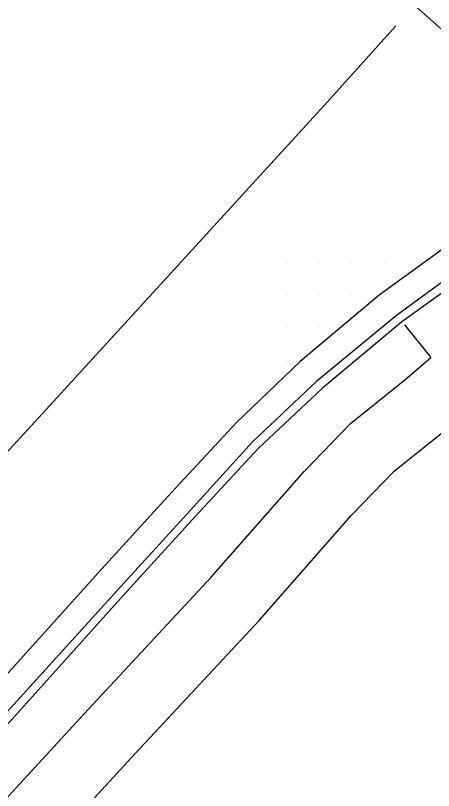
# Model space of a CAD drawing. Extents: x 1762120 to 1766775, y 709485 to 712965.
# Drawn here: x 1766190.2 to 1766222.6, y 709922.9 to 709982.9 of the extents above; entities that cross this region are included whole.
import ezdxf

# ---------------------------------------------------------------- set-up
doc = ezdxf.new("R2010")
doc.units = 0
for name, color, linetype in [('Exist DTM Drainline', 7, 'Continuous'), ('Exist DTM Scan Elevation Point', 7, 'Continuous'), ('Exist Roads Curbs', 7, 'Continuous'), ('Exist Roads EOP', 7, 'Continuous'), ('Exist Roads EOT', 7, 'Continuous'), ('PH Exist DTM Breakline', 7, 'Continuous')]:
    doc.layers.add(name, color=color, linetype=linetype)

msp = doc.modelspace()

# ---------------------------------------------------------------- linework, layer by layer
at = {"layer": 'Exist DTM Drainline'}
msp.add_lwpolyline([(1766226.909, 709964.958), (1766219.703, 709959.704), (1766213.538, 709954.606), (1766208.554, 709949.915), (1766203.756, 709944.626), (1766198.365, 709938.714), (1766188.294, 709927.597), (1766178.486, 709916.861), (1766169.65, 709907.324)], dxfattribs=at)
at = {"layer": 'Exist DTM Scan Elevation Point'}
for p, q in [((1766191.25, 709981.25), (1766191.25, 709981.25)), ((1766193.75, 709981.25), (1766193.75, 709981.25)), ((1766196.25, 709981.25), (1766196.25, 709981.25)), ((1766198.75, 709981.25), (1766198.75, 709981.25)), ((1766201.25, 709981.25), (1766201.25, 709981.25)), ((1766203.75, 709981.25), (1766203.75, 709981.25)), ((1766206.25, 709981.25), (1766206.25, 709981.25)), ((1766208.75, 709981.25), (1766208.75, 709981.25)), ((1766211.25, 709981.25), (1766211.25, 709981.25)), ((1766213.75, 709981.25), (1766213.75, 709981.25)), ((1766216.25, 709981.25), (1766216.25, 709981.25)), ((1766221.25, 709981.25), (1766221.25, 709981.25)), ((1766191.25, 709978.75), (1766191.25, 709978.75)), ((1766193.75, 709978.75), (1766193.75, 709978.75)), ((1766196.25, 709978.75), (1766196.25, 709978.75)), ((1766198.75, 709978.75), (1766198.75, 709978.75)), ((1766201.25, 709978.75), (1766201.25, 709978.75)), ((1766203.75, 709978.75), (1766203.75, 709978.75)), ((1766206.25, 709978.75), (1766206.25, 709978.75)), ((1766208.75, 709978.75), (1766208.75, 709978.75)), ((1766211.25, 709978.75), (1766211.25, 709978.75)), ((1766213.75, 709978.75), (1766213.75, 709978.75)), ((1766218.75, 709978.75), (1766218.75, 709978.75)), ((1766221.25, 709978.75), (1766221.25, 709978.75)), ((1766191.25, 709976.25), (1766191.25, 709976.25)), ((1766193.75, 709976.25), (1766193.75, 709976.25)), ((1766196.25, 709976.25), (1766196.25, 709976.25)), ((1766198.75, 709976.25), (1766198.75, 709976.25)), ((1766201.25, 709976.25), (1766201.25, 709976.25)), ((1766203.75, 709976.25), (1766203.75, 709976.25)), ((1766206.25, 709976.25), (1766206.25, 709976.25)), ((1766208.75, 709976.25), (1766208.75, 709976.25)), ((1766211.25, 709976.25), (1766211.25, 709976.25)), ((1766216.25, 709976.25), (1766216.25, 709976.25)), ((1766218.75, 709976.25), (1766218.75, 709976.25)), ((1766221.25, 709976.25), (1766221.25, 709976.25)), ((1766191.25, 709973.75), (1766191.25, 709973.75)), ((1766193.75, 709973.75), (1766193.75, 709973.75)), ((1766196.25, 709973.75), (1766196.25, 709973.75)), ((1766198.75, 709973.75), (1766198.75, 709973.75)), ((1766201.25, 709973.75), (1766201.25, 709973.75)), ((1766203.75, 709973.75), (1766203.75, 709973.75)), ((1766206.25, 709973.75), (1766206.25, 709973.75)), ((1766208.75, 709973.75), (1766208.75, 709973.75)), ((1766211.25, 709973.75), (1766211.25, 709973.75)), ((1766213.75, 709973.75), (1766213.75, 709973.75)), ((1766216.25, 709973.75), (1766216.25, 709973.75)), ((1766218.75, 709973.75), (1766218.75, 709973.75)), ((1766221.25, 709973.75), (1766221.25, 709973.75)), ((1766191.25, 709971.25), (1766191.25, 709971.25)), ((1766193.75, 709971.25), (1766193.75, 709971.25)), ((1766196.25, 709971.25), (1766196.25, 709971.25)), ((1766198.75, 709971.25), (1766198.75, 709971.25)), ((1766201.25, 709971.25), (1766201.25, 709971.25)), ((1766203.75, 709971.25), (1766203.75, 709971.25)), ((1766206.25, 709971.25), (1766206.25, 709971.25)), ((1766208.75, 709971.25), (1766208.75, 709971.25)), ((1766211.25, 709971.25), (1766211.25, 709971.25)), ((1766213.75, 709971.25), (1766213.75, 709971.25)), ((1766216.25, 709971.25), (1766216.25, 709971.25)), ((1766218.75, 709971.25), (1766218.75, 709971.25)), ((1766221.25, 709971.25), (1766221.25, 709971.25)), ((1766191.25, 709968.75), (1766191.25, 709968.75)), ((1766193.75, 709968.75), (1766193.75, 709968.75)), ((1766196.25, 709968.75), (1766196.25, 709968.75)), ((1766198.75, 709968.75), (1766198.75, 709968.75)), ((1766201.25, 709968.75), (1766201.25, 709968.75)), ((1766203.75, 709968.75), (1766203.75, 709968.75)), ((1766206.25, 709968.75), (1766206.25, 709968.75)), ((1766208.75, 709968.75), (1766208.75, 709968.75)), ((1766211.25, 709968.75), (1766211.25, 709968.75)), ((1766213.75, 709968.75), (1766213.75, 709968.75)), ((1766216.25, 709968.75), (1766216.25, 709968.75)), ((1766218.75, 709968.75), (1766218.75, 709968.75)), ((1766221.25, 709968.75), (1766221.25, 709968.75)), ((1766191.25, 709966.25), (1766191.25, 709966.25)), ((1766193.75, 709966.25), (1766193.75, 709966.25)), ((1766196.25, 709966.25), (1766196.25, 709966.25)), ((1766198.75, 709966.25), (1766198.75, 709966.25)), ((1766201.25, 709966.25), (1766201.25, 709966.25)), ((1766203.75, 709966.25), (1766203.75, 709966.25)), ((1766206.25, 709966.25), (1766206.25, 709966.25)), ((1766208.75, 709966.25), (1766208.75, 709966.25)), ((1766211.25, 709966.25), (1766211.25, 709966.25)), ((1766213.75, 709966.25), (1766213.75, 709966.25)), ((1766216.25, 709966.25), (1766216.25, 709966.25)), ((1766218.75, 709966.25), (1766218.75, 709966.25)), ((1766221.25, 709966.25), (1766221.25, 709966.25)), ((1766191.25, 709963.75), (1766191.25, 709963.75)), ((1766193.75, 709963.75), (1766193.75, 709963.75)), ((1766196.25, 709963.75), (1766196.25, 709963.75)), ((1766198.75, 709963.75), (1766198.75, 709963.75)), ((1766201.25, 709963.75), (1766201.25, 709963.75)), ((1766203.75, 709963.75), (1766203.75, 709963.75)), ((1766206.25, 709963.75), (1766206.25, 709963.75)), ((1766208.75, 709963.75), (1766208.75, 709963.75)), ((1766211.25, 709963.75), (1766211.25, 709963.75)), ((1766213.75, 709963.75), (1766213.75, 709963.75)), ((1766216.25, 709963.75), (1766216.25, 709963.75)), ((1766218.75, 709963.75), (1766218.75, 709963.75)), ((1766191.25, 709961.25), (1766191.25, 709961.25)), ((1766193.75, 709961.25), (1766193.75, 709961.25)), ((1766196.25, 709961.25), (1766196.25, 709961.25)), ((1766198.75, 709961.25), (1766198.75, 709961.25)), ((1766203.75, 709961.25), (1766203.75, 709961.25)), ((1766206.25, 709961.25), (1766206.25, 709961.25)), ((1766208.75, 709961.25), (1766208.75, 709961.25)), ((1766211.25, 709961.25), (1766211.25, 709961.25)), ((1766213.75, 709961.25), (1766213.75, 709961.25)), ((1766216.25, 709961.25), (1766216.25, 709961.25)), ((1766191.25, 709958.75), (1766191.25, 709958.75)), ((1766193.75, 709958.75), (1766193.75, 709958.75)), ((1766196.25, 709958.75), (1766196.25, 709958.75)), ((1766201.25, 709958.75), (1766201.25, 709958.75)), ((1766203.75, 709958.75), (1766203.75, 709958.75)), ((1766206.25, 709958.75), (1766206.25, 709958.75)), ((1766208.75, 709958.75), (1766208.75, 709958.75)), ((1766211.25, 709958.75), (1766211.25, 709958.75)), ((1766213.75, 709958.75), (1766213.75, 709958.75)), ((1766191.25, 709956.25), (1766191.25, 709956.25)), ((1766193.75, 709956.25), (1766193.75, 709956.25)), ((1766198.75, 709956.25), (1766198.75, 709956.25)), ((1766201.25, 709956.25), (1766201.25, 709956.25)), ((1766203.75, 709956.25), (1766203.75, 709956.25)), ((1766206.25, 709956.25), (1766206.25, 709956.25)), ((1766208.75, 709956.25), (1766208.75, 709956.25)), ((1766211.25, 709956.25), (1766211.25, 709956.25)), ((1766191.25, 709953.75), (1766191.25, 709953.75)), ((1766196.25, 709953.75), (1766196.25, 709953.75)), ((1766198.75, 709953.75), (1766198.75, 709953.75)), ((1766201.25, 709953.75), (1766201.25, 709953.75)), ((1766203.75, 709953.75), (1766203.75, 709953.75)), ((1766206.25, 709953.75), (1766206.25, 709953.75)), ((1766208.75, 709953.75), (1766208.75, 709953.75)), ((1766193.75, 709951.25), (1766193.75, 709951.25)), ((1766196.25, 709951.25), (1766196.25, 709951.25)), ((1766198.75, 709951.25), (1766198.75, 709951.25)), ((1766201.25, 709951.25), (1766201.25, 709951.25)), ((1766203.75, 709951.25), (1766203.75, 709951.25)), ((1766206.25, 709951.25), (1766206.25, 709951.25)), ((1766191.25, 709948.75), (1766191.25, 709948.75)), ((1766193.75, 709948.75), (1766193.75, 709948.75)), ((1766196.25, 709948.75), (1766196.25, 709948.75)), ((1766198.75, 709948.75), (1766198.75, 709948.75)), ((1766201.25, 709948.75), (1766201.25, 709948.75)), ((1766203.75, 709948.75), (1766203.75, 709948.75)), ((1766191.25, 709946.25), (1766191.25, 709946.25)), ((1766193.75, 709946.25), (1766193.75, 709946.25)), ((1766196.25, 709946.25), (1766196.25, 709946.25)), ((1766198.75, 709946.25), (1766198.75, 709946.25)), ((1766201.25, 709946.25), (1766201.25, 709946.25)), ((1766191.25, 709943.75), (1766191.25, 709943.75)), ((1766193.75, 709943.75), (1766193.75, 709943.75)), ((1766196.25, 709943.75), (1766196.25, 709943.75)), ((1766198.75, 709943.75), (1766198.75, 709943.75)), ((1766191.25, 709941.25), (1766191.25, 709941.25)), ((1766193.75, 709941.25), (1766193.75, 709941.25)), ((1766196.25, 709941.25), (1766196.25, 709941.25)), ((1766191.25, 709938.75), (1766191.25, 709938.75)), ((1766193.75, 709938.75), (1766193.75, 709938.75)), ((1766191.25, 709936.25), (1766191.25, 709936.25))]:
    msp.add_line(p, q, dxfattribs=at)
at = {"layer": 'Exist Roads Curbs'}
msp.add_lwpolyline([(1766227.358, 709964.423), (1766220.126, 709959.2), (1766213.981, 709954.077), (1766208.994, 709949.391), (1766204.208, 709944.199), (1766198.82, 709938.285), (1766188.778, 709927.14), (1766178.984, 709916.443), (1766170.166, 709906.89)], dxfattribs=at)
at = {"layer": 'Exist Roads EOP'}
msp.add_lwpolyline([(1766225.6, 709966.507), (1766218.374, 709961.277), (1766212.253, 709956.126), (1766207.308, 709951.391), (1766202.286, 709945.995), (1766196.899, 709940.08), (1766186.86, 709928.933), (1766176.981, 709918.106), (1766168.116, 709908.591)], dxfattribs=at)
at = {"layer": 'Exist Roads EOT'}
for points in [[(1766203.471, 710000.281), (1766207.877, 709996.21), (1766215.535, 709989.031), (1766221.006, 709983.828), (1766225.929, 709979.464), (1766231.158, 709974.855), (1766234.428, 709971.927)], [(1766219.648, 709982.132), (1766214.367, 709976.259), (1766193.976, 709953.95), (1766174.304, 709932.449), (1766157.199, 709913.902)]]:
    msp.add_lwpolyline(points, dxfattribs=at)
at = {"layer": 'PH Exist DTM Breakline'}
msp.add_line((1766220.322, 709958.968), (1766222.366, 709956.44), dxfattribs=at)
for points in [[(1766085.339, 709811.544), (1766088.582, 709815.178), (1766092.51, 709819.49), (1766099.664, 709826.942), (1766110.318, 709837.972), (1766122.059, 709850.533), (1766137.036, 709866.248), (1766154.409, 709884.552), (1766167.852, 709898.969), (1766182.853, 709915.067), (1766195.523, 709928.837), (1766205.357, 709939.431), (1766212.551, 709947.612), (1766216.146, 709951.341), (1766220.36, 709954.727), (1766222.366, 709956.44)], [(1766088.662, 709807.759), (1766092.295, 709811.83), (1766096.162, 709816.075), (1766103.266, 709823.474), (1766113.943, 709834.527), (1766125.695, 709847.101), (1766140.659, 709862.802), (1766158.051, 709881.126), (1766171.51, 709895.56), (1766186.522, 709911.67), (1766199.195, 709925.444), (1766209.067, 709936.079), (1766216.23, 709944.224), (1766219.526, 709947.642), (1766223.55, 709950.876), (1766225.612, 709952.637)]]:
    msp.add_lwpolyline(points, dxfattribs=at)

doc.saveas('drawing.dxf')
